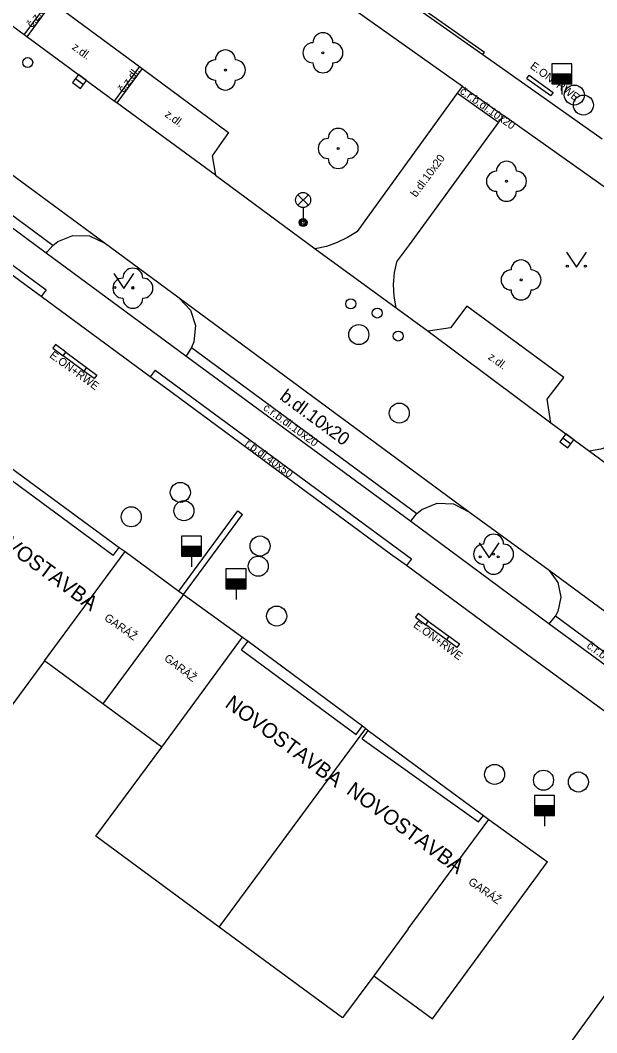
# Model space of a CAD drawing. Extents: x -598233 to -596890, y -1157848 to -1156431.
# Drawn here: x -597587.9 to -597559.2, y -1156801.6 to -1156751 of the extents above; entities that cross this region are included whole.
import ezdxf

# ---------------------------------------------------------------- set-up
doc = ezdxf.new("R2010")
doc.units = 0
for name, color, linetype in [('Level 10', 7, 'Continuous'), ('Level 11', 7, 'Continuous'), ('Level 22', 7, 'Continuous'), ('Level 24', 7, 'Continuous'), ('Level 26', 7, 'Continuous'), ('Level 27', 7, 'Continuous'), ('Level 28', 7, 'Continuous'), ('Level 33', 7, 'Continuous'), ('Level 36', 7, 'Continuous'), ('Level 40', 7, 'Continuous'), ('Level 41', 7, 'Continuous'), ('Level 5', 7, 'Continuous'), ('Level 7', 7, 'Continuous')]:
    doc.layers.add(name, color=color, linetype=linetype)

msp = doc.modelspace()

# ---------------------------------------------------------------- linework, layer by layer
at = {"layer": 'Level 10'}
for points in [[(-597595.2, -1156743.58), (-597590.95, -1156746.73), (-597590.82, -1156746.82), (-597586.45, -1156750.05), (-597586.33, -1156750.14), (-597581.97, -1156753.36), (-597581.84, -1156753.46), (-597577.53, -1156756.65)], [(-597583.74, -1156762.16), (-597597.98, -1156751.67)], [(-597577.53, -1156756.65), (-597578.35, -1156757.81)], [(-597578.35, -1156757.81), (-597578.19, -1156758.79)], [(-597578.19, -1156758.79), (-597573.21, -1156762.46)], [(-597579.99, -1156764.93), (-597583.74, -1156762.16)], [(-597573.21, -1156762.46), (-597569.16, -1156765.41)], [(-597565.57, -1156775.58), (-597579.99, -1156764.93)], [(-597569.16, -1156765.41), (-597567.57, -1156766.58)], [(-597565.64, -1156765.32), (-597566.45, -1156766.41)], [(-597560.79, -1156768.9), (-597565.64, -1156765.32)], [(-597566.45, -1156766.41), (-597567.57, -1156766.58)], [(-597561.62, -1156769.98), (-597560.79, -1156768.9)], [(-597561.44, -1156771.16), (-597561.62, -1156769.98)], [(-597561.44, -1156771.16), (-597559.52, -1156772.57)], [(-597559.52, -1156772.57), (-597555.5, -1156775.52)], [(-597561.53, -1156778.54), (-597565.57, -1156775.58)], [(-597552.24, -1156785.38), (-597561.53, -1156778.54)]]:
    msp.add_lwpolyline(points, dxfattribs=at)
at = {"layer": 'Level 11'}
for points in [[(-597565.86, -1156754.35), (-597583.89, -1156741.55)], [(-597578.19, -1156758.79), (-597583.11, -1156755.17), (-597583.24, -1156755.08), (-597587.6, -1156751.87), (-597587.73, -1156751.77), (-597592.1, -1156748.56), (-597592.23, -1156748.46), (-597597.08, -1156744.89)], [(-597572.49, -1156747.18), (-597564.75, -1156752.64)], [(-597587.73, -1156751.77), (-597586.45, -1156750.05)], [(-597586.33, -1156750.14), (-597587.6, -1156751.87)], [(-597564.84, -1156752.76), (-597558.88, -1156756.97)], [(-597581.97, -1156753.36), (-597583.24, -1156755.08)], [(-597581.84, -1156753.46), (-597583.11, -1156755.17)], [(-597586.31, -1156762.3), (-597597.47, -1156754.04)], [(-597570.49, -1156760.77), (-597566.1, -1156754.68), (-597565.86, -1156754.35)], [(-597565.86, -1156754.35), (-597563.81, -1156755.81)], [(-597586.63, -1156762.68), (-597597.81, -1156754.41)], [(-597566.1, -1156754.68), (-597564.05, -1156756.14)], [(-597599.62, -1156754.96), (-597586.63, -1156764.52)], [(-597587.64, -1156764.29), (-597599.05, -1156755.86)], [(-597563.81, -1156755.81), (-597564.05, -1156756.14), (-597568.51, -1156762.27)], [(-597552.1, -1156764.11), (-597563.81, -1156755.81)], [(-597571.1, -1156761.6), (-597570.49, -1156760.77)], [(-597586.63, -1156762.68), (-597586.57, -1156762.59), (-597586.31, -1156762.3), (-597586.05, -1156762.1), (-597585.3, -1156761.8), (-597584.48, -1156761.82), (-597583.74, -1156762.16)], [(-597571.1, -1156761.6), (-597571.59, -1156761.9), (-597572.11, -1156762.15), (-597572.65, -1156762.34), (-597573.21, -1156762.46)], [(-597568.51, -1156762.27), (-597569.11, -1156763.07)], [(-597579.66, -1156767.82), (-597586.63, -1156762.68)], [(-597569.16, -1156765.41), (-597569.27, -1156764.83), (-597569.29, -1156764.24), (-597569.24, -1156763.65), (-597569.11, -1156763.07)], [(-597580.73, -1156769.38), (-597581.44, -1156768.86), (-597586.88, -1156764.85), (-597587.64, -1156764.29)], [(-597586.63, -1156764.52), (-597586.88, -1156764.85)], [(-597579.99, -1156764.93), (-597579.44, -1156765.53), (-597579.19, -1156766.3), (-597579.26, -1156767.11), (-597579.38, -1156767.4), (-597579.59, -1156767.74), (-597579.66, -1156767.82)], [(-597567.57, -1156766.58), (-597561.44, -1156771.16)], [(-597579.38, -1156767.4), (-597568.13, -1156775.69)], [(-597568.44, -1156776.09), (-597579.66, -1156767.82)], [(-597581.2, -1156768.53), (-597581.44, -1156768.86)], [(-597581.2, -1156768.53), (-597568.4, -1156777.95)], [(-597569.44, -1156777.71), (-597580.73, -1156769.38)], [(-597557.39, -1156771.65), (-597557.86, -1156772.01), (-597558.38, -1156772.29), (-597558.94, -1156772.48), (-597559.52, -1156772.57)], [(-597568.44, -1156776.09), (-597568.38, -1156776), (-597568.13, -1156775.69), (-597567.88, -1156775.49), (-597567.12, -1156775.17), (-597566.3, -1156775.2), (-597565.57, -1156775.58)], [(-597579.78, -1156779.74), (-597576.83, -1156775.73)], [(-597561.54, -1156781.19), (-597568.44, -1156776.09)], [(-597562.66, -1156782.71), (-597568.65, -1156778.29), (-597569.44, -1156777.71)], [(-597568.4, -1156777.95), (-597568.65, -1156778.29)], [(-597561.53, -1156778.54), (-597561.1, -1156779.14), (-597560.95, -1156779.87), (-597561.1, -1156780.59), (-597561.21, -1156780.8), (-597561.48, -1156781.11), (-597561.54, -1156781.19)], [(-597561.21, -1156780.8), (-597554.8, -1156785.52)], [(-597555.1, -1156785.93), (-597561.54, -1156781.19)], [(-597556.21, -1156787.44), (-597562.66, -1156782.71)]]:
    msp.add_lwpolyline(points, dxfattribs=at)
at = {"layer": 'Level 22'}
for centre in [(-597572.82, -1156752.67), (-597577.69, -1156753.53), (-597572.06, -1156757.45), (-597563.66, -1156759.09), (-597582.31, -1156764.43), (-597562.93, -1156764.02), (-597564.3, -1156777.72)]:
    msp.add_circle(centre, 0.05, dxfattribs=at)
for centre, start, end in [((-597572.82, -1156752.17), 0, 180), ((-597573.32, -1156752.67), 90, 270), ((-597572.32, -1156752.67), 270, 90), ((-597577.69, -1156753.03), 0, 180), ((-597578.19, -1156753.53), 90, 270), ((-597577.19, -1156753.53), 270, 90), ((-597572.82, -1156753.17), 180, 0), ((-597577.69, -1156754.03), 180, 0), ((-597572.06, -1156756.95), 0, 180), ((-597572.56, -1156757.45), 90, 270), ((-597571.56, -1156757.45), 270, 90), ((-597572.06, -1156757.95), 180, 0), ((-597563.66, -1156758.59), 0, 180), ((-597564.16, -1156759.09), 90, 270), ((-597563.16, -1156759.09), 270, 90), ((-597563.66, -1156759.59), 180, 0), ((-597582.31, -1156763.93), 0, 180), ((-597562.93, -1156763.52), 0, 180), ((-597582.81, -1156764.43), 90, 270), ((-597581.81, -1156764.43), 270, 90), ((-597563.43, -1156764.02), 90, 270), ((-597562.43, -1156764.02), 270, 90), ((-597582.31, -1156764.93), 180, 0), ((-597562.93, -1156764.52), 180, 0), ((-597564.3, -1156777.22), 0, 180), ((-597564.8, -1156777.72), 90, 270), ((-597563.8, -1156777.72), 270, 90), ((-597564.3, -1156778.22), 180, 0)]:
    msp.add_arc(centre, 0.5, start, end, dxfattribs=at)
at = {"layer": 'Level 24'}
for points in [[(-597585.66, -1156767.63), (-597586.17, -1156767.25), (-597586.3, -1156767.43), (-597585.79, -1156767.81)], [(-597585.79, -1156767.81), (-597585.66, -1156767.63), (-597584.63, -1156768.39), (-597584.76, -1156768.57), (-597585.79, -1156767.81)], [(-597584.63, -1156768.39), (-597584.11, -1156768.77), (-597584.24, -1156768.95), (-597584.76, -1156768.57)], [(-597567.56, -1156781.06), (-597568.07, -1156780.68), (-597568.2, -1156780.86), (-597567.69, -1156781.24)], [(-597566.53, -1156781.82), (-597566.66, -1156782), (-597567.69, -1156781.24), (-597567.56, -1156781.06)], [(-597567.56, -1156781.06), (-597566.53, -1156781.82)], [(-597566.53, -1156781.82), (-597566.01, -1156782.2), (-597566.14, -1156782.38), (-597566.66, -1156782)]]:
    msp.add_lwpolyline(points, dxfattribs=at)
at = {"layer": 'Level 26'}
for points in [[(-597562.65, -1156753.95), (-597562.53, -1156753.79)], [(-597562.53, -1156753.79), (-597561.32, -1156754.65)], [(-597562.65, -1156753.95), (-597561.44, -1156754.81)], [(-597561.32, -1156754.65), (-597561.44, -1156754.81)]]:
    msp.add_lwpolyline(points, dxfattribs=at)
at = {"layer": 'Level 27'}
for p, q in [((-597585.1795, -1156753.9493), (-597584.7805, -1156754.2507)), ((-597560.85, -1156771.9101), (-597560.45, -1156772.2099))]:
    msp.add_line(p, q, dxfattribs=at)
for points in [[(-597585.3302, -1156754.1488), (-597584.9312, -1156754.4502), (-597584.6298, -1156754.0512), (-597585.0288, -1156753.7498)], [(-597561, -1156772.1101), (-597560.5999, -1156772.41), (-597560.3, -1156772.0099), (-597560.7001, -1156771.71)]]:
    msp.add_lwpolyline(points, close=True, dxfattribs=at)
for centre in [(-597560.27, -1156754.78), (-597559.82, -1156755.28), (-597571.03, -1156766.75), (-597569.01, -1156770.67), (-597579.94, -1156774.63), (-597579.76, -1156775.55), (-597582.39, -1156775.85), (-597575.96, -1156777.31), (-597576.05, -1156778.32), (-597575.13, -1156780.81), (-597564.25, -1156788.72), (-597561.81, -1156789.01), (-597560.07, -1156789.1)]:
    msp.add_circle(centre, 0.5, dxfattribs=at)
at = {"layer": 'Level 28'}
for p, q in [((-597561.4, -1156753.72), (-597560.4, -1156753.72)), ((-597561.4, -1156753.77), (-597560.4, -1156753.77)), ((-597561.4, -1156753.82), (-597560.4, -1156753.82)), ((-597561.4, -1156753.87), (-597560.4, -1156753.87)), ((-597561.4, -1156753.92), (-597560.4, -1156753.92)), ((-597561.4, -1156753.97), (-597560.4, -1156753.97)), ((-597561.4, -1156754.02), (-597560.4, -1156754.02)), ((-597561.4, -1156754.07), (-597560.4, -1156754.07)), ((-597561.4, -1156754.12), (-597560.4, -1156754.12)), ((-597561.4, -1156754.17), (-597560.4, -1156754.17)), ((-597560.9, -1156754.22), (-597560.9, -1156754.75)), ((-597579.88, -1156777.32), (-597578.88, -1156777.32)), ((-597579.88, -1156777.37), (-597578.88, -1156777.37)), ((-597579.88, -1156777.42), (-597578.88, -1156777.42)), ((-597579.88, -1156777.47), (-597578.88, -1156777.47)), ((-597579.88, -1156777.52), (-597578.88, -1156777.52)), ((-597579.88, -1156777.57), (-597578.88, -1156777.57)), ((-597579.88, -1156777.62), (-597578.88, -1156777.62)), ((-597579.88, -1156777.67), (-597578.88, -1156777.67)), ((-597579.88, -1156777.72), (-597578.88, -1156777.72)), ((-597579.88, -1156777.77), (-597578.88, -1156777.77)), ((-597579.38, -1156777.82), (-597579.38, -1156778.35)), ((-597577.66, -1156778.95), (-597576.66, -1156778.95)), ((-597577.66, -1156779), (-597576.66, -1156779)), ((-597577.66, -1156779.05), (-597576.66, -1156779.05)), ((-597577.66, -1156779.1), (-597576.66, -1156779.1)), ((-597577.66, -1156779.15), (-597576.66, -1156779.15)), ((-597577.66, -1156779.2), (-597576.66, -1156779.2)), ((-597577.66, -1156779.25), (-597576.66, -1156779.25)), ((-597577.66, -1156779.3), (-597576.66, -1156779.3)), ((-597577.66, -1156779.35), (-597576.66, -1156779.35)), ((-597577.66, -1156779.4), (-597576.66, -1156779.4)), ((-597577.16, -1156779.45), (-597577.16, -1156779.98)), ((-597562.26, -1156790.27), (-597561.26, -1156790.27)), ((-597562.26, -1156790.32), (-597561.26, -1156790.32)), ((-597562.26, -1156790.37), (-597561.26, -1156790.37)), ((-597562.26, -1156790.42), (-597561.26, -1156790.42)), ((-597562.26, -1156790.47), (-597561.26, -1156790.47)), ((-597562.26, -1156790.52), (-597561.26, -1156790.52)), ((-597562.26, -1156790.57), (-597561.26, -1156790.57)), ((-597562.26, -1156790.62), (-597561.26, -1156790.62)), ((-597562.26, -1156790.67), (-597561.26, -1156790.67)), ((-597562.26, -1156790.72), (-597561.26, -1156790.72)), ((-597561.76, -1156790.77), (-597561.76, -1156791.3))]:
    msp.add_line(p, q, dxfattribs=at)
for points in [[(-597561.4, -1156754.22), (-597560.4, -1156754.22), (-597560.4, -1156753.22), (-597561.4, -1156753.22)], [(-597579.88, -1156777.82), (-597578.88, -1156777.82), (-597578.88, -1156776.82), (-597579.88, -1156776.82)], [(-597577.66, -1156779.45), (-597576.66, -1156779.45), (-597576.66, -1156778.45), (-597577.66, -1156778.45)], [(-597562.26, -1156790.77), (-597561.26, -1156790.77), (-597561.26, -1156789.77), (-597562.26, -1156789.77)]]:
    msp.add_lwpolyline(points, close=True, dxfattribs=at)
for centre in [(-597587.56, -1156753.16), (-597571.43, -1156765.21), (-597570.11, -1156765.67), (-597569.06, -1156766.82)]:
    msp.add_circle(centre, 0.25, dxfattribs=at)
at = {"layer": 'Level 33'}
for p, q in [((-597574.075, -1156760.29), (-597573.545, -1156759.76)), ((-597574.075, -1156759.76), (-597573.545, -1156760.29)), ((-597573.81, -1156760.4), (-597573.81, -1156761.15))]:
    msp.add_line(p, q, dxfattribs=at)
for centre, radius in [((-597573.81, -1156760.025), 0.375), ((-597573.81, -1156761.15), 0.2), ((-597573.81, -1156761.15), 0.1445), ((-597573.81, -1156761.15), 0.0876)]:
    msp.add_circle(centre, radius, dxfattribs=at)
at = {"layer": 'Level 36'}
for points in [[(-597560.67, -1156762.63), (-597560.17, -1156763.38), (-597559.67, -1156762.63)], [(-597583.26, -1156763.69), (-597582.76, -1156764.44), (-597582.26, -1156763.69)], [(-597565.02, -1156777.15), (-597564.52, -1156777.9), (-597564.02, -1156777.15)]]:
    msp.add_lwpolyline(points, dxfattribs=at)
for centre in [(-597560.6202, -1156763.3298), (-597559.7208, -1156763.3298), (-597583.2102, -1156764.3898), (-597582.3108, -1156764.3898), (-597564.9702, -1156777.8498), (-597564.0708, -1156777.8498)]:
    msp.add_circle(centre, 0.05, dxfattribs=at)
at = {"layer": 'Level 5'}
for points in [[(-597595.03, -1156768.52), (-597594.75, -1156768.73), (-597589.02, -1156772.93), (-597588.87, -1156773.04), (-597588.73, -1156773.15), (-597582.99, -1156777.38), (-597582.7, -1156777.59)], [(-597583.29, -1156777.78), (-597589.04, -1156773.55)], [(-597586.72, -1156783.05), (-597582.7, -1156777.59)], [(-597583.29, -1156777.78), (-597582.99, -1156777.38)], [(-597582.7, -1156777.59), (-597580.02, -1156779.56), (-597579.78, -1156779.74)], [(-597579.78, -1156779.74), (-597583.8, -1156785.2)], [(-597579.78, -1156779.74), (-597576.83, -1156781.87)], [(-597580.87, -1156787.36), (-597576.83, -1156781.87)], [(-597576.88, -1156782.5), (-597576.56, -1156782.07)], [(-597576.83, -1156781.87), (-597576.56, -1156782.07), (-597570.85, -1156786.3), (-597570.68, -1156786.43), (-597570.56, -1156786.52), (-597564.81, -1156790.78), (-597564.54, -1156790.98)], [(-597576.88, -1156782.5), (-597571.16, -1156786.72)], [(-597586.72, -1156783.05), (-597590.01, -1156787.51)], [(-597580.87, -1156787.36), (-597583.8, -1156785.2), (-597586.72, -1156783.05)], [(-597578, -1156796.35), (-597570.68, -1156786.43)], [(-597571.16, -1156786.72), (-597570.85, -1156786.3)], [(-597570.87, -1156786.94), (-597570.56, -1156786.52)], [(-597570.87, -1156786.94), (-597565.05, -1156791.09)], [(-597584.16, -1156791.81), (-597580.87, -1156787.36)], [(-597568.56, -1156796.44), (-597564.54, -1156790.98)], [(-597565.05, -1156791.09), (-597564.81, -1156790.78)], [(-597564.54, -1156790.98), (-597561.61, -1156793.09)], [(-597571.84, -1156800.89), (-597578, -1156796.35), (-597584.16, -1156791.81)], [(-597567.35, -1156800.93), (-597561.61, -1156793.09)], [(-597568.56, -1156796.44), (-597570.28, -1156798.78), (-597571.84, -1156800.89)], [(-597570.28, -1156798.78), (-597567.35, -1156800.93)], [(-597557.78, -1156798.42), (-597565.22, -1156808.68)]]:
    msp.add_lwpolyline(points, dxfattribs=at)
at = {"layer": 'Level 7'}
for points in [[(-597572.58, -1156747.3), (-597564.84, -1156752.76)], [(-597564.84, -1156752.76), (-597564.75, -1156752.64)], [(-597580.02, -1156779.56), (-597577.07, -1156775.55)], [(-597577.07, -1156775.55), (-597576.83, -1156775.73)]]:
    msp.add_lwpolyline(points, dxfattribs=at)

# ---------------------------------------------------------------- texts
at = {"layer": 'Level 40'}
for s, height, rotation, p in [('č.z.dl.', 0.4, 53, (-597587.34, -1156751.45)), ('z.dl.', 0.4, 323.39452, (-597585.38, -1156752.46)), ('č.z.dl.', 0.4, 53, (-597582.78, -1156754.69)), ('č.r.b.dl.10x20', 0.4, 324.74482, (-597566.02, -1156754.67)), ('z.dl.', 0.4, 323.39452, (-597580.75, -1156755.82)), ('b.dl.10x20', 0.4, 53.60354, (-597568.17, -1156759.92)), ('z.dl.', 0.4, 323.39452, (-597564.61, -1156767.94)), ('b.dl.10x20', 0.65, 323.60354, (-597575.02, -1156769.95)), ('č.r.b.dl.10x20', 0.4, 324, (-597575.84, -1156770.48)), ('r.b.dl.40x50', 0.4, 323.57931, (-597576.75, -1156772.26)), ('č.r.b.dl.10x20', 0.4, 324, (-597559.69, -1156782.37))]:
    msp.add_text(s, height=height, rotation=rotation, dxfattribs=at).set_placement(p)
at = {"layer": 'Level 41'}
for s, height, rotation, p in [('E.ON+RWE', 0.4, 323.60169, (-597562.51, -1156753.41)), ('E.ON+RWE', 0.4, 324, (-597586.5, -1156767.86)), ('NOVOSTAVBA', 0.75, 323.66962, (-597589.98, -1156776.5)), ('GARÁŽ', 0.4, 324.5716, (-597583.77, -1156780.98)), ('E.ON+RWE', 0.4, 323.60169, (-597568.34, -1156781.33)), ('GARÁŽ', 0.4, 322.20862, (-597580.78, -1156782.99)), ('NOVOSTAVBA', 0.75, 323.65368, (-597577.76, -1156785.31)), ('NOVOSTAVBA', 0.75, 323.83483, (-597571.7, -1156789.65)), ('GARÁŽ', 0.4, 324.72124, (-597565.6, -1156794.17))]:
    msp.add_text(s, height=height, rotation=rotation, dxfattribs=at).set_placement(p)

doc.saveas('drawing.dxf')
